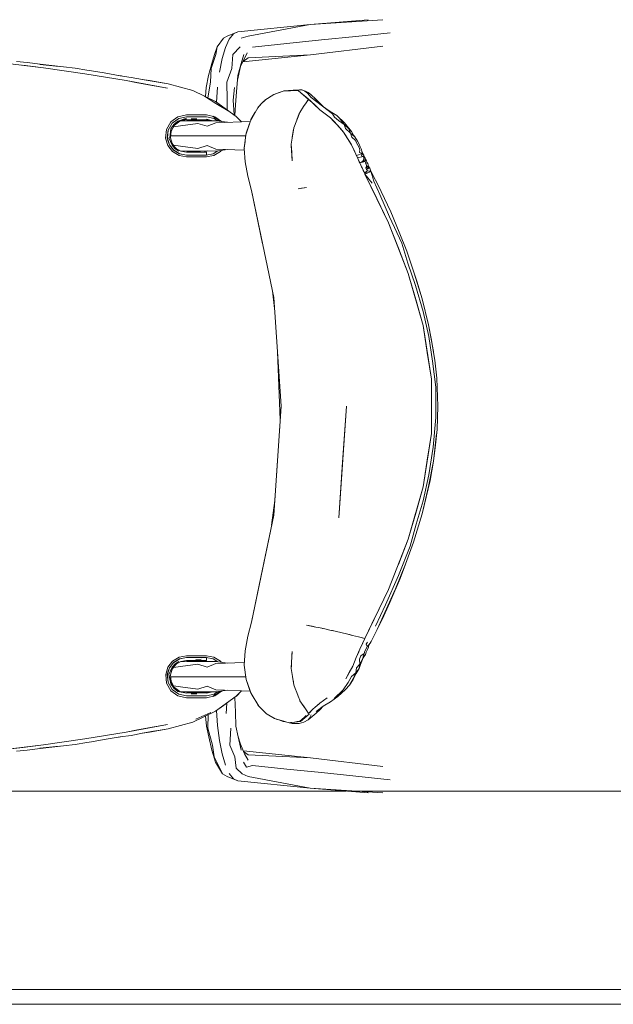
# Model space of a CAD drawing. Header units: millimetres. Extents: x -261 to 187, y -214 to 106.
# Tile 977 of 1056: x -205.665 to -205.262, y 17.782 to 18.452. Entities that reach past the tile are written whole.
import ezdxf

# ---------------------------------------------------------------- set-up
doc = ezdxf.new("R2010")
doc.units = ezdxf.units.MM
doc.header["$LTSCALE"] = 0.005
doc.header["$MEASUREMENT"] = 0
for name, color, linetype, lineweight in [('IFC-Elemento de mobília-Contorno', 9, 'Continuous', 5), ('IFC-Parede padrão-Contorno', 9, 'Continuous', 5), ('IFC-Parede-Contorno', 9, 'Continuous', 5), ('IFC-Viga-Contorno', 9, 'Continuous', 5)]:
    doc.layers.add(name, color=color, linetype=linetype, lineweight=lineweight)

msp = doc.modelspace()

# ---------------------------------------------------------------- linework, layer by layer
at = {"layer": 'IFC-Elemento de mobília-Contorno', "lineweight": 5}
for p, q in [((-205.5172, 18.44345), (-205.46791, 18.44852)), ((-205.51009, 18.44042), (-205.46791, 18.44852)), ((-205.46791, 18.44852), (-205.41856, 18.45169)), ((-205.46791, 18.44852), (-205.42859, 18.45169)), ((-205.52697, 18.43908), (-205.52428, 18.44042)), ((-205.52428, 18.44042), (-205.5172, 18.44345)), ((-205.52293, 18.43841), (-205.52013, 18.44203)), ((-205.52013, 18.44203), (-205.5172, 18.44345)), ((-205.51475, 18.43908), (-205.51009, 18.44042)), ((-205.46029, 18.4379), (-205.43689, 18.44031)), ((-205.43689, 18.44031), (-205.41349, 18.44271)), ((-205.53297, 18.42802), (-205.53124, 18.43322)), ((-205.53214, 18.42795), (-205.53124, 18.43322)), ((-205.53124, 18.43322), (-205.52697, 18.43908)), ((-205.52551, 18.43273), (-205.52293, 18.43841)), ((-205.52042, 18.42795), (-205.5155, 18.43322)), ((-205.5071, 18.43308), (-205.4837, 18.43549)), ((-205.4837, 18.43549), (-205.46029, 18.4379)), ((-205.46777, 18.42779), (-205.41844, 18.43374)), ((-205.53525, 18.41858), (-205.53214, 18.42795)), ((-205.53482, 18.4219), (-205.53297, 18.42802)), ((-205.52776, 18.4252), (-205.52551, 18.43273)), ((-205.52121, 18.41858), (-205.52042, 18.42795)), ((-205.51524, 18.41977), (-205.51068, 18.42912)), ((-205.51476, 18.4219), (-205.51302, 18.42802)), ((-205.51363, 18.42307), (-205.46777, 18.42779)), ((-205.50999, 18.42576), (-205.46777, 18.42779)), ((-205.67746, 18.42241), (-205.64922, 18.419)), ((-205.66769, 18.42326), (-205.66041, 18.42254)), ((-205.66334, 18.4207), (-205.64922, 18.419)), ((-205.66041, 18.42254), (-205.65158, 18.42141)), ((-205.65176, 18.4212), (-205.63856, 18.41982)), ((-205.65159, 18.42141), (-205.64362, 18.42049)), ((-205.65158, 18.42141), (-205.64362, 18.42049)), ((-205.64362, 18.42049), (-205.62768, 18.41865)), ((-205.64362, 18.42049), (-205.63565, 18.41957)), ((-205.63565, 18.41957), (-205.62768, 18.41865)), ((-205.53704, 18.41383), (-205.53482, 18.4219)), ((-205.5296, 18.41611), (-205.52776, 18.4252)), ((-205.51733, 18.41052), (-205.51476, 18.4219)), ((-205.51703, 18.41383), (-205.51476, 18.4219)), ((-205.51349, 18.42335), (-205.50999, 18.42576)), ((-205.64922, 18.419), (-205.62106, 18.41495)), ((-205.63514, 18.41697), (-205.62106, 18.41495)), ((-205.62768, 18.41865), (-205.61977, 18.41734)), ((-205.62106, 18.41495), (-205.60703, 18.41263)), ((-205.62106, 18.41495), (-205.593, 18.4103)), ((-205.61977, 18.41734), (-205.61658, 18.41684)), ((-205.61658, 18.41684), (-205.60791, 18.41546)), ((-205.60791, 18.41546), (-205.59714, 18.41358)), ((-205.59859, 18.41383), (-205.59613, 18.41342)), ((-205.59846, 18.41381), (-205.59626, 18.41344)), ((-205.59714, 18.41358), (-205.58961, 18.41243)), ((-205.53856, 18.40554), (-205.53704, 18.41383)), ((-205.53561, 18.40926), (-205.53525, 18.41858)), ((-205.5246, 18.40926), (-205.52121, 18.41858)), ((-205.51803, 18.40268), (-205.51703, 18.41383)), ((-205.60703, 18.41263), (-205.593, 18.4103)), ((-205.593, 18.4103), (-205.56504, 18.40505)), ((-205.593, 18.4103), (-205.58539, 18.40887)), ((-205.58961, 18.41243), (-205.58194, 18.41107)), ((-205.58539, 18.40887), (-205.57779, 18.40744)), ((-205.58217, 18.41111), (-205.56439, 18.40817)), ((-205.58212, 18.4111), (-205.57721, 18.41029)), ((-205.58194, 18.41107), (-205.57321, 18.40956)), ((-205.57779, 18.40744), (-205.56504, 18.40505)), ((-205.57721, 18.41029), (-205.56439, 18.40817)), ((-205.56439, 18.40817), (-205.54777, 18.40348)), ((-205.56439, 18.40817), (-205.54775, 18.40347)), ((-205.53744, 18.39859), (-205.53561, 18.40926)), ((-205.5246, 18.40926), (-205.52428, 18.39719)), ((-205.54777, 18.40348), (-205.53967, 18.3997)), ((-205.53967, 18.3997), (-205.53217, 18.39478)), ((-205.53967, 18.3997), (-205.5322, 18.396)), ((-205.53906, 18.3994), (-205.53856, 18.40554)), ((-205.53173, 18.39567), (-205.53097, 18.40578)), ((-205.52035, 18.39705), (-205.51947, 18.40554)), ((-205.51881, 18.39377), (-205.51803, 18.40268)), ((-205.49865, 18.3969), (-205.49264, 18.40072)), ((-205.49547, 18.39899), (-205.4926, 18.40079)), ((-205.49264, 18.40072), (-205.48626, 18.40319)), ((-205.4926, 18.40079), (-205.48905, 18.40225)), ((-205.4926, 18.40079), (-205.48947, 18.402)), ((-205.49089, 18.4014), (-205.49023, 18.40171)), ((-205.48947, 18.402), (-205.48628, 18.4032)), ((-205.48947, 18.402), (-205.48633, 18.4032)), ((-205.48905, 18.40225), (-205.48633, 18.4032)), ((-205.48637, 18.40319), (-205.4761, 18.40354)), ((-205.48633, 18.4032), (-205.48574, 18.40341)), ((-205.48633, 18.4032), (-205.48382, 18.40329)), ((-205.48574, 18.40341), (-205.47944, 18.40368)), ((-205.48382, 18.40329), (-205.4813, 18.40337)), ((-205.4813, 18.40337), (-205.47879, 18.40345)), ((-205.48069, 18.40338), (-205.48066, 18.40339)), ((-205.47944, 18.40368), (-205.47526, 18.40411)), ((-205.47879, 18.40345), (-205.47627, 18.40354)), ((-205.4761, 18.40354), (-205.46912, 18.39751)), ((-205.47526, 18.40411), (-205.47358, 18.40395)), ((-205.47417, 18.40187), (-205.47288, 18.40085)), ((-205.47358, 18.40395), (-205.47165, 18.40311)), ((-205.47358, 18.40395), (-205.47121, 18.40303)), ((-205.47288, 18.40085), (-205.47092, 18.39929)), ((-205.47165, 18.40311), (-205.46979, 18.40165)), ((-205.47121, 18.40303), (-205.46934, 18.40209)), ((-205.47092, 18.39929), (-205.46896, 18.39774)), ((-205.46979, 18.40165), (-205.46721, 18.3987)), ((-205.46934, 18.40209), (-205.46754, 18.40086)), ((-205.46754, 18.40086), (-205.46378, 18.39737)), ((-205.5332, 18.39648), (-205.5322, 18.396)), ((-205.5332, 18.39648), (-205.5322, 18.396)), ((-205.5322, 18.396), (-205.51814, 18.38596)), ((-205.53217, 18.39478), (-205.52262, 18.38906)), ((-205.52428, 18.39719), (-205.52426, 18.39033)), ((-205.52035, 18.39705), (-205.5197, 18.38708)), ((-205.51922, 18.38673), (-205.51881, 18.39377)), ((-205.50354, 18.39182), (-205.50147, 18.39424)), ((-205.50323, 18.39226), (-205.50222, 18.39341)), ((-205.50222, 18.39341), (-205.50121, 18.39456)), ((-205.50147, 18.39424), (-205.49852, 18.39698)), ((-205.50121, 18.39456), (-205.49978, 18.39587)), ((-205.49978, 18.39587), (-205.49834, 18.39718)), ((-205.49834, 18.39718), (-205.49547, 18.39899)), ((-205.47505, 18.38861), (-205.47238, 18.39261)), ((-205.47238, 18.39261), (-205.47067, 18.39518)), ((-205.4709, 18.39904), (-205.4705, 18.39896)), ((-205.4709, 18.39904), (-205.4705, 18.39896)), ((-205.47072, 18.39511), (-205.46896, 18.39774)), ((-205.47072, 18.3951), (-205.46915, 18.39753)), ((-205.47014, 18.39599), (-205.47013, 18.39599)), ((-205.46928, 18.39732), (-205.46926, 18.3973)), ((-205.46896, 18.39774), (-205.46537, 18.39429)), ((-205.46896, 18.39774), (-205.46798, 18.3968)), ((-205.46798, 18.3968), (-205.467, 18.39586)), ((-205.46721, 18.3987), (-205.45946, 18.39291)), ((-205.467, 18.39586), (-205.46504, 18.39397)), ((-205.46537, 18.39429), (-205.46129, 18.39037)), ((-205.46527, 18.39856), (-205.45946, 18.39291)), ((-205.46504, 18.39397), (-205.46316, 18.39217)), ((-205.46378, 18.39737), (-205.4589, 18.3925)), ((-205.45946, 18.39291), (-205.45282, 18.38776)), ((-205.45946, 18.39291), (-205.45439, 18.38924)), ((-205.55782, 18.38574), (-205.552, 18.387)), ((-205.552, 18.387), (-205.54862, 18.38699)), ((-205.54862, 18.38699), (-205.54524, 18.38699)), ((-205.54524, 18.38699), (-205.54186, 18.38699)), ((-205.54186, 18.38699), (-205.53849, 18.38699)), ((-205.53849, 18.38699), (-205.53268, 18.38573)), ((-205.53422, 18.38607), (-205.53104, 18.38396)), ((-205.53422, 18.38607), (-205.53371, 18.38573)), ((-205.51814, 18.38596), (-205.51451, 18.38227)), ((-205.50856, 18.38296), (-205.50354, 18.39182)), ((-205.50818, 18.38379), (-205.50596, 18.38759)), ((-205.50596, 18.38759), (-205.50522, 18.38885)), ((-205.50337, 18.39203), (-205.50323, 18.39226)), ((-205.50334, 18.39206), (-205.50323, 18.39226)), ((-205.50334, 18.39206), (-205.50323, 18.39226)), ((-205.47706, 18.38339), (-205.47503, 18.38866)), ((-205.47695, 18.38366), (-205.47538, 18.38795)), ((-205.47585, 18.38666), (-205.4758, 18.38666)), ((-205.47538, 18.38795), (-205.47519, 18.38824)), ((-205.46316, 18.39217), (-205.46129, 18.39037)), ((-205.46129, 18.39037), (-205.45685, 18.38705)), ((-205.45685, 18.38705), (-205.45411, 18.385)), ((-205.45439, 18.38924), (-205.44988, 18.38644)), ((-205.45282, 18.38776), (-205.45133, 18.38552)), ((-205.44988, 18.38644), (-205.44725, 18.38403)), ((-205.44988, 18.38644), (-205.44462, 18.38161)), ((-205.56562, 18.37695), (-205.56261, 18.38222)), ((-205.56451, 18.37662), (-205.56181, 18.38128)), ((-205.56439, 18.3766), (-205.56169, 18.38137)), ((-205.56261, 18.38222), (-205.55782, 18.38574)), ((-205.56256, 18.37751), (-205.56067, 18.38043)), ((-205.56254, 18.376), (-205.56025, 18.37999)), ((-205.56181, 18.38128), (-205.55731, 18.3846)), ((-205.56119, 18.37909), (-205.55869, 18.38159)), ((-205.56089, 18.37888), (-205.55615, 18.37954)), ((-205.56067, 18.38043), (-205.55799, 18.38262)), ((-205.56025, 18.37999), (-205.55654, 18.3827)), ((-205.55869, 18.38159), (-205.55558, 18.38329)), ((-205.55799, 18.38262), (-205.55201, 18.38471)), ((-205.55731, 18.3846), (-205.552, 18.38574)), ((-205.55657, 18.38268), (-205.55175, 18.38301)), ((-205.55654, 18.3827), (-205.55205, 18.38366)), ((-205.55615, 18.37954), (-205.54428, 18.38113)), ((-205.55558, 18.38329), (-205.55201, 18.38471)), ((-205.55558, 18.38329), (-205.55202, 18.38394)), ((-205.55205, 18.38366), (-205.54866, 18.38366)), ((-205.552, 18.38574), (-205.54862, 18.38574)), ((-205.55175, 18.38301), (-205.5426, 18.383)), ((-205.54875, 18.38431), (-205.54488, 18.38428)), ((-205.54866, 18.38366), (-205.54528, 18.38366)), ((-205.54862, 18.38574), (-205.54525, 18.38574)), ((-205.54528, 18.38366), (-205.5419, 18.38366)), ((-205.54525, 18.38574), (-205.54187, 18.38574)), ((-205.54428, 18.38113), (-205.53793, 18.37921)), ((-205.5426, 18.383), (-205.53793, 18.38286)), ((-205.5419, 18.38366), (-205.53852, 18.38366)), ((-205.54187, 18.38574), (-205.53849, 18.38573)), ((-205.53951, 18.38366), (-205.53951, 18.38301)), ((-205.53951, 18.38291), (-205.53951, 18.38301)), ((-205.53852, 18.38366), (-205.53512, 18.38293)), ((-205.5385, 18.38394), (-205.5341, 18.38295)), ((-205.53849, 18.38573), (-205.53318, 18.38458)), ((-205.53842, 18.38301), (-205.53839, 18.38363)), ((-205.53842, 18.38288), (-205.53842, 18.38301)), ((-205.53793, 18.38286), (-205.53193, 18.38301)), ((-205.53793, 18.37921), (-205.53201, 18.38162)), ((-205.5342, 18.38297), (-205.53416, 18.38295)), ((-205.5342, 18.38297), (-205.53411, 18.38295)), ((-205.53371, 18.38573), (-205.53238, 18.38484)), ((-205.53318, 18.38458), (-205.53084, 18.38286)), ((-205.53268, 18.38573), (-205.52828, 18.3825)), ((-205.53238, 18.38484), (-205.53104, 18.38396)), ((-205.5321, 18.38161), (-205.50871, 18.38249)), ((-205.5321, 18.38162), (-205.53201, 18.38162)), ((-205.53193, 18.38301), (-205.52404, 18.38192)), ((-205.53104, 18.38396), (-205.52933, 18.38265)), ((-205.53104, 18.38396), (-205.52977, 18.38298)), ((-205.52977, 18.38298), (-205.52933, 18.38265)), ((-205.51162, 18.37349), (-205.50856, 18.38296)), ((-205.51139, 18.37451), (-205.50939, 18.38041)), ((-205.50939, 18.38041), (-205.50927, 18.38076)), ((-205.50835, 18.38333), (-205.50818, 18.38379)), ((-205.50833, 18.38336), (-205.50818, 18.38379)), ((-205.47907, 18.37818), (-205.47706, 18.38339)), ((-205.45411, 18.385), (-205.44965, 18.38016)), ((-205.45411, 18.385), (-205.45183, 18.38252)), ((-205.45188, 18.38258), (-205.44965, 18.38016)), ((-205.45133, 18.38552), (-205.44861, 18.38307)), ((-205.44965, 18.38016), (-205.44518, 18.37532)), ((-205.44965, 18.38016), (-205.44741, 18.37773)), ((-205.44861, 18.38307), (-205.44473, 18.3805)), ((-205.44831, 18.38492), (-205.44473, 18.3805)), ((-205.44725, 18.38403), (-205.44462, 18.38161)), ((-205.44473, 18.3805), (-205.44156, 18.37756)), ((-205.44473, 18.3805), (-205.44393, 18.37764)), ((-205.44462, 18.38161), (-205.43982, 18.37569)), ((-205.44462, 18.38161), (-205.44222, 18.37865)), ((-205.56619, 18.37114), (-205.56556, 18.37705)), ((-205.56505, 18.37127), (-205.56451, 18.37662)), ((-205.56493, 18.37114), (-205.56439, 18.3766)), ((-205.56491, 18.37264), (-205.56478, 18.37264)), ((-205.5634, 18.37853), (-205.56329, 18.37855)), ((-205.56326, 18.37136), (-205.56256, 18.37751)), ((-205.563, 18.37142), (-205.56254, 18.376)), ((-205.56288, 18.37264), (-205.55203, 18.37264)), ((-205.56265, 18.37619), (-205.56256, 18.37751)), ((-205.55203, 18.37264), (-205.54243, 18.37264)), ((-205.54243, 18.37264), (-205.53708, 18.37264)), ((-205.53708, 18.37264), (-205.52026, 18.37264)), ((-205.52026, 18.37264), (-205.51172, 18.37264)), ((-205.51274, 18.36399), (-205.51162, 18.37349)), ((-205.51146, 18.37397), (-205.51139, 18.37451)), ((-205.51139, 18.37451), (-205.50982, 18.37907)), ((-205.48081, 18.36699), (-205.47994, 18.37258)), ((-205.48008, 18.3717), (-205.47932, 18.37718)), ((-205.47994, 18.37258), (-205.47907, 18.37818)), ((-205.47932, 18.37718), (-205.47915, 18.37764)), ((-205.44741, 18.37773), (-205.44518, 18.37532)), ((-205.44518, 18.37532), (-205.4398, 18.36658)), ((-205.44518, 18.37532), (-205.44384, 18.37313)), ((-205.44393, 18.37764), (-205.4405, 18.3746)), ((-205.44384, 18.37313), (-205.44249, 18.37095)), ((-205.44222, 18.37865), (-205.43982, 18.37569)), ((-205.44156, 18.37756), (-205.4405, 18.3746)), ((-205.4405, 18.3746), (-205.43756, 18.37205)), ((-205.4405, 18.3746), (-205.43963, 18.37177)), ((-205.43982, 18.37569), (-205.43847, 18.37321)), ((-205.43982, 18.37569), (-205.43847, 18.3732)), ((-205.43847, 18.37321), (-205.43756, 18.37205)), ((-205.56619, 18.37114), (-205.56467, 18.36613)), ((-205.56505, 18.37127), (-205.56437, 18.36897)), ((-205.56493, 18.37114), (-205.56356, 18.36667)), ((-205.56467, 18.36613), (-205.56149, 18.36203)), ((-205.56437, 18.36897), (-205.56364, 18.36654)), ((-205.56396, 18.37125), (-205.56172, 18.36626)), ((-205.56371, 18.36678), (-205.56359, 18.36677)), ((-205.56368, 18.36668), (-205.56224, 18.36481)), ((-205.56356, 18.36667), (-205.56062, 18.36287)), ((-205.563, 18.37142), (-205.56184, 18.36759)), ((-205.5624, 18.36835), (-205.56079, 18.36574)), ((-205.56184, 18.36759), (-205.5594, 18.36443)), ((-205.56172, 18.36626), (-205.55977, 18.36396)), ((-205.56092, 18.36639), (-205.55615, 18.36574)), ((-205.54428, 18.36415), (-205.53793, 18.36607)), ((-205.53793, 18.36607), (-205.53201, 18.36366)), ((-205.51272, 18.36478), (-205.5122, 18.36856)), ((-205.48085, 18.36613), (-205.48079, 18.36656)), ((-205.48085, 18.36613), (-205.48019, 18.35563)), ((-205.48081, 18.36699), (-205.4805, 18.36131)), ((-205.47999, 18.37231), (-205.47998, 18.37231)), ((-205.44249, 18.37095), (-205.44115, 18.36876)), ((-205.44115, 18.36876), (-205.4398, 18.36658)), ((-205.4398, 18.36658), (-205.43685, 18.36018)), ((-205.43963, 18.37177), (-205.43739, 18.36984)), ((-205.43756, 18.37205), (-205.43569, 18.36903)), ((-205.43739, 18.36984), (-205.43551, 18.36633)), ((-205.43569, 18.36903), (-205.43464, 18.36709)), ((-205.43551, 18.36633), (-205.43472, 18.36471)), ((-205.43464, 18.36709), (-205.43383, 18.36531)), ((-205.56224, 18.36481), (-205.56079, 18.36293)), ((-205.56149, 18.36203), (-205.55708, 18.35933)), ((-205.56079, 18.36574), (-205.55861, 18.36358)), ((-205.56079, 18.36293), (-205.55675, 18.36047)), ((-205.5607, 18.36287), (-205.56054, 18.36286)), ((-205.56067, 18.36294), (-205.55655, 18.36043)), ((-205.55977, 18.36396), (-205.55727, 18.36229)), ((-205.5594, 18.36443), (-205.55598, 18.36235)), ((-205.55708, 18.35933), (-205.552, 18.35837)), ((-205.55675, 18.36047), (-205.55209, 18.35961)), ((-205.55664, 18.36049), (-205.552, 18.35962)), ((-205.55635, 18.36258), (-205.55175, 18.36227)), ((-205.55615, 18.36574), (-205.54428, 18.36415)), ((-205.55598, 18.36235), (-205.55205, 18.36162)), ((-205.55209, 18.35961), (-205.54871, 18.35961)), ((-205.55205, 18.36162), (-205.54866, 18.36162)), ((-205.552, 18.35962), (-205.54862, 18.35962)), ((-205.55175, 18.36227), (-205.5426, 18.36227)), ((-205.54866, 18.36162), (-205.54528, 18.36162)), ((-205.54862, 18.35962), (-205.54524, 18.35962)), ((-205.54528, 18.36162), (-205.5419, 18.36162)), ((-205.54524, 18.35962), (-205.54186, 18.35962)), ((-205.5426, 18.36227), (-205.53793, 18.36241)), ((-205.5419, 18.36162), (-205.53852, 18.36162)), ((-205.54186, 18.35962), (-205.53848, 18.35962)), ((-205.53951, 18.36162), (-205.53951, 18.36236)), ((-205.53856, 18.3596), (-205.5339, 18.36046)), ((-205.53856, 18.35835), (-205.5334, 18.35933)), ((-205.53855, 18.3596), (-205.53855, 18.35962)), ((-205.53854, 18.36162), (-205.53854, 18.36239)), ((-205.53852, 18.36162), (-205.53851, 18.36146)), ((-205.53851, 18.36146), (-205.53849, 18.36103)), ((-205.53849, 18.36103), (-205.53849, 18.36039)), ((-205.53849, 18.36039), (-205.53848, 18.35962)), ((-205.53793, 18.36241), (-205.53193, 18.36227)), ((-205.5339, 18.36046), (-205.53065, 18.36245)), ((-205.5334, 18.35933), (-205.52898, 18.36204)), ((-205.5321, 18.36156), (-205.5321, 18.36228)), ((-205.53201, 18.36366), (-205.51267, 18.36293)), ((-205.53193, 18.36227), (-205.52404, 18.36336)), ((-205.52898, 18.36204), (-205.52843, 18.36275)), ((-205.51274, 18.36399), (-205.51212, 18.35497)), ((-205.51272, 18.36478), (-205.51269, 18.36439)), ((-205.4805, 18.36131), (-205.48019, 18.35563)), ((-205.43906, 18.36498), (-205.43833, 18.36338)), ((-205.43833, 18.36338), (-205.43759, 18.36178)), ((-205.43759, 18.36178), (-205.43685, 18.36018)), ((-205.43685, 18.36018), (-205.43416, 18.35427)), ((-205.43685, 18.36018), (-205.43646, 18.35934)), ((-205.43646, 18.35934), (-205.43267, 18.36061)), ((-205.43646, 18.35934), (-205.43608, 18.35849)), ((-205.43472, 18.36471), (-205.43408, 18.36317)), ((-205.43447, 18.3613), (-205.43408, 18.36317)), ((-205.43447, 18.3613), (-205.43267, 18.36061)), ((-205.43383, 18.36531), (-205.43296, 18.36348)), ((-205.43305, 18.35919), (-205.43267, 18.36061)), ((-205.43305, 18.35919), (-205.43186, 18.35856)), ((-205.43296, 18.36348), (-205.4327, 18.36206)), ((-205.4327, 18.36206), (-205.43267, 18.36061)), ((-205.4327, 18.36195), (-205.4315, 18.35968)), ((-205.43267, 18.36061), (-205.4315, 18.35968)), ((-205.43186, 18.35856), (-205.4315, 18.35968)), ((-205.4316, 18.35935), (-205.43043, 18.35744)), ((-205.552, 18.35837), (-205.54862, 18.35837)), ((-205.54862, 18.35837), (-205.54524, 18.35837)), ((-205.54524, 18.35837), (-205.54186, 18.35837)), ((-205.54186, 18.35837), (-205.53848, 18.35837)), ((-205.51212, 18.35497), (-205.51026, 18.3452)), ((-205.43608, 18.35849), (-205.43569, 18.35765)), ((-205.43569, 18.35765), (-205.43186, 18.35856)), ((-205.43569, 18.35765), (-205.43531, 18.35681)), ((-205.43531, 18.35681), (-205.43493, 18.35596)), ((-205.43498, 18.35607), (-205.43454, 18.35512)), ((-205.43454, 18.35512), (-205.43416, 18.35427)), ((-205.43416, 18.35427), (-205.43207, 18.35541)), ((-205.43416, 18.35427), (-205.43053, 18.35524)), ((-205.43416, 18.35427), (-205.43346, 18.35274)), ((-205.43416, 18.35427), (-205.43377, 18.35343)), ((-205.43377, 18.35343), (-205.43346, 18.35274)), ((-205.43346, 18.35274), (-205.43105, 18.34746)), ((-205.43346, 18.35274), (-205.433, 18.35174)), ((-205.43207, 18.35541), (-205.43136, 18.35671)), ((-205.43207, 18.35541), (-205.43028, 18.35626)), ((-205.43207, 18.35541), (-205.43053, 18.35524)), ((-205.43186, 18.35856), (-205.43149, 18.35768)), ((-205.43149, 18.35768), (-205.43136, 18.35671)), ((-205.43149, 18.35768), (-205.43043, 18.35744)), ((-205.43136, 18.35671), (-205.43034, 18.35623)), ((-205.43053, 18.35524), (-205.43034, 18.35623)), ((-205.43053, 18.35524), (-205.4304, 18.35434)), ((-205.43043, 18.35744), (-205.43034, 18.35623)), ((-205.4304, 18.35434), (-205.42981, 18.35364)), ((-205.43038, 18.35679), (-205.42963, 18.35568)), ((-205.43034, 18.35623), (-205.42963, 18.35568)), ((-205.42981, 18.35364), (-205.42953, 18.3522)), ((-205.42963, 18.35568), (-205.42932, 18.35487)), ((-205.42932, 18.35487), (-205.42882, 18.35392)), ((-205.42882, 18.35392), (-205.42846, 18.35304)), ((-205.42846, 18.35304), (-205.42819, 18.35217)), ((-205.433, 18.35174), (-205.43262, 18.3509)), ((-205.43262, 18.3509), (-205.43222, 18.35003)), ((-205.43223, 18.35005), (-205.43185, 18.34921)), ((-205.43185, 18.34921), (-205.43146, 18.34836)), ((-205.43146, 18.34836), (-205.431, 18.34734)), ((-205.43105, 18.34746), (-205.42888, 18.34893)), ((-205.43105, 18.34746), (-205.42865, 18.34764)), ((-205.43105, 18.34746), (-205.43069, 18.34667)), ((-205.43105, 18.34746), (-205.43069, 18.34667)), ((-205.43069, 18.34667), (-205.42865, 18.34764)), ((-205.43069, 18.34667), (-205.42908, 18.34743)), ((-205.43069, 18.34667), (-205.42577, 18.34052)), ((-205.43069, 18.34667), (-205.41467, 18.31345)), ((-205.43069, 18.34667), (-205.42268, 18.33007)), ((-205.43011, 18.35101), (-205.42953, 18.3522)), ((-205.43011, 18.35101), (-205.42819, 18.35217)), ((-205.43011, 18.35101), (-205.42955, 18.3498)), ((-205.42955, 18.3498), (-205.42834, 18.35121)), ((-205.42955, 18.3498), (-205.42742, 18.35084)), ((-205.42955, 18.3498), (-205.42888, 18.34893)), ((-205.42953, 18.3522), (-205.42819, 18.35217)), ((-205.42908, 18.34743), (-205.42784, 18.34802)), ((-205.42888, 18.34893), (-205.4266, 18.34861)), ((-205.42865, 18.34764), (-205.4266, 18.34861)), ((-205.42834, 18.35121), (-205.42819, 18.35217)), ((-205.42834, 18.35121), (-205.42742, 18.35084)), ((-205.42825, 18.35183), (-205.42742, 18.35084)), ((-205.42784, 18.34802), (-205.4266, 18.34861)), ((-205.42742, 18.35084), (-205.42719, 18.34997)), ((-205.42719, 18.34997), (-205.4266, 18.34861)), ((-205.4266, 18.34861), (-205.42461, 18.34196)), ((-205.4266, 18.34861), (-205.42062, 18.33689)), ((-205.51026, 18.3452), (-205.50785, 18.33555)), ((-205.42461, 18.34196), (-205.42058, 18.33283)), ((-205.50785, 18.33555), (-205.49271, 18.26289)), ((-205.50785, 18.33555), (-205.50028, 18.29922)), ((-205.47602, 18.33667), (-205.47046, 18.33762)), ((-205.47602, 18.33667), (-205.47386, 18.33704)), ((-205.47386, 18.33704), (-205.47046, 18.33762)), ((-205.42062, 18.33689), (-205.41961, 18.33482)), ((-205.42058, 18.33283), (-205.41403, 18.31773)), ((-205.41961, 18.33482), (-205.41319, 18.32108)), ((-205.42268, 18.33007), (-205.41467, 18.31345)), ((-205.41319, 18.32108), (-205.40733, 18.30731)), ((-205.41467, 18.31345), (-205.40124, 18.2791)), ((-205.41467, 18.31345), (-205.40796, 18.29628)), ((-205.41403, 18.31773), (-205.40563, 18.29963)), ((-205.40733, 18.30731), (-205.4022, 18.29433)), ((-205.40563, 18.29963), (-205.40161, 18.2862)), ((-205.40796, 18.29628), (-205.40124, 18.2791)), ((-205.4022, 18.29433), (-205.39541, 18.27398)), ((-205.40161, 18.2862), (-205.39628, 18.27098)), ((-205.40124, 18.2791), (-205.39113, 18.24364)), ((-205.40124, 18.2791), (-205.39618, 18.26137)), ((-205.39748, 18.28003), (-205.39179, 18.26185)), ((-205.39541, 18.27398), (-205.39179, 18.26185)), ((-205.49363, 18.26731), (-205.49219, 18.25534)), ((-205.39628, 18.27098), (-205.391, 18.25322)), ((-205.49271, 18.26289), (-205.49017, 18.22584)), ((-205.49271, 18.26289), (-205.48763, 18.18879)), ((-205.39618, 18.26137), (-205.39113, 18.24364)), ((-205.39179, 18.26185), (-205.38747, 18.24414)), ((-205.391, 18.25322), (-205.38715, 18.23634)), ((-205.39113, 18.24364), (-205.38543, 18.20721)), ((-205.39113, 18.24364), (-205.3897, 18.23453)), ((-205.38747, 18.24414), (-205.38415, 18.22603)), ((-205.38747, 18.24414), (-205.38563, 18.23481)), ((-205.3897, 18.23453), (-205.38828, 18.22543)), ((-205.38715, 18.23634), (-205.38465, 18.21958)), ((-205.38563, 18.23481), (-205.38306, 18.22027)), ((-205.49017, 18.22584), (-205.48826, 18.17958)), ((-205.49017, 18.22584), (-205.48763, 18.18879)), ((-205.38828, 18.22543), (-205.38543, 18.20721)), ((-205.38465, 18.21958), (-205.38247, 18.20171)), ((-205.38306, 18.22027), (-205.38176, 18.20792)), ((-205.38543, 18.17036), (-205.38543, 18.20721)), ((-205.38176, 18.20792), (-205.38102, 18.18878)), ((-205.38254, 18.18127), (-205.38247, 18.20171)), ((-205.49271, 18.11468), (-205.48763, 18.18879)), ((-205.49017, 18.15173), (-205.48763, 18.18879)), ((-205.44853, 18.11301), (-205.44333, 18.18879)), ((-205.44593, 18.1509), (-205.44333, 18.18879)), ((-205.38155, 18.17293), (-205.38102, 18.18878)), ((-205.38426, 18.16095), (-205.38254, 18.18127)), ((-205.38299, 18.16052), (-205.38155, 18.17293)), ((-205.39114, 18.13394), (-205.38543, 18.17036)), ((-205.38829, 18.15215), (-205.38543, 18.17036)), ((-205.38415, 18.15151), (-205.38195, 18.17001)), ((-205.38719, 18.14226), (-205.38426, 18.16095)), ((-205.38415, 18.15151), (-205.38299, 18.16052)), ((-205.49271, 18.11468), (-205.49017, 18.15173)), ((-205.39114, 18.13394), (-205.38829, 18.15215)), ((-205.44853, 18.11301), (-205.44593, 18.1509)), ((-205.38738, 18.13434), (-205.38415, 18.15151)), ((-205.38641, 18.13827), (-205.38415, 18.15151)), ((-205.3918, 18.11575), (-205.38641, 18.13827)), ((-205.39101, 18.1244), (-205.38719, 18.14226)), ((-205.40127, 18.09848), (-205.39114, 18.13394)), ((-205.3962, 18.11621), (-205.39114, 18.13394)), ((-205.3918, 18.11575), (-205.38738, 18.13434)), ((-205.49412, 18.10789), (-205.49203, 18.12464)), ((-205.39577, 18.10874), (-205.39101, 18.1244)), ((-205.50785, 18.04202), (-205.49271, 18.11468)), ((-205.50148, 18.07258), (-205.49271, 18.11468)), ((-205.40127, 18.09848), (-205.3962, 18.11621)), ((-205.39758, 18.09644), (-205.3918, 18.11575)), ((-205.39992, 18.09379), (-205.39577, 18.10874)), ((-205.4147, 18.06413), (-205.40127, 18.09848)), ((-205.40798, 18.08131), (-205.40127, 18.09848)), ((-205.40785, 18.07375), (-205.39992, 18.09379)), ((-205.40302, 18.08143), (-205.39758, 18.09644)), ((-205.40984, 18.06471), (-205.40302, 18.08143)), ((-205.40684, 18.0718), (-205.40302, 18.08143)), ((-205.50785, 18.04202), (-205.50148, 18.07258)), ((-205.41681, 18.05385), (-205.40785, 18.07375)), ((-205.41373, 18.05535), (-205.40684, 18.0718)), ((-205.41713, 18.04862), (-205.40984, 18.06471)), ((-205.43071, 18.03091), (-205.4147, 18.06413)), ((-205.42118, 18.05068), (-205.4147, 18.06413)), ((-205.42343, 18.03925), (-205.41681, 18.05385)), ((-205.41905, 18.04384), (-205.41373, 18.05535)), ((-205.42594, 18.04079), (-205.42118, 18.05068)), ((-205.42241, 18.03692), (-205.41713, 18.04862)), ((-205.51026, 18.03238), (-205.50785, 18.04202)), ((-205.47046, 18.03995), (-205.46401, 18.03871)), ((-205.47046, 18.03995), (-205.46652, 18.03919)), ((-205.46652, 18.03919), (-205.46401, 18.03871)), ((-205.46401, 18.03871), (-205.46103, 18.0381)), ((-205.46401, 18.03871), (-205.46252, 18.03841)), ((-205.46252, 18.03841), (-205.46103, 18.0381)), ((-205.46103, 18.0381), (-205.45785, 18.03741)), ((-205.45944, 18.03776), (-205.45785, 18.03741)), ((-205.43071, 18.03091), (-205.42594, 18.04079)), ((-205.42241, 18.03692), (-205.41905, 18.04384)), ((-205.51212, 18.0226), (-205.51026, 18.03238)), ((-205.45785, 18.03741), (-205.45446, 18.03667)), ((-205.45785, 18.03741), (-205.45615, 18.03704)), ((-205.45615, 18.03704), (-205.45446, 18.03667)), ((-205.45446, 18.03667), (-205.45089, 18.03585)), ((-205.45446, 18.03667), (-205.45268, 18.03626)), ((-205.45268, 18.03626), (-205.45089, 18.03585)), ((-205.45089, 18.03585), (-205.44714, 18.03497)), ((-205.45089, 18.03585), (-205.44902, 18.03541)), ((-205.44902, 18.03541), (-205.44714, 18.03497)), ((-205.44714, 18.03497), (-205.44324, 18.03404)), ((-205.44714, 18.03497), (-205.44519, 18.0345)), ((-205.44519, 18.0345), (-205.44324, 18.03404)), ((-205.44324, 18.03404), (-205.43919, 18.03305)), ((-205.44324, 18.03404), (-205.44122, 18.03354)), ((-205.44122, 18.03354), (-205.43919, 18.03305)), ((-205.43919, 18.03305), (-205.43501, 18.032)), ((-205.43919, 18.03305), (-205.4371, 18.03252)), ((-205.4371, 18.03252), (-205.43501, 18.032)), ((-205.43501, 18.032), (-205.43071, 18.03091)), ((-205.43501, 18.032), (-205.4333, 18.03156)), ((-205.4333, 18.03156), (-205.43071, 18.03091)), ((-205.42637, 18.02883), (-205.42241, 18.03692)), ((-205.43416, 18.0236), (-205.43071, 18.03091)), ((-205.43416, 18.0236), (-205.43312, 18.02581)), ((-205.43312, 18.02581), (-205.43208, 18.02802)), ((-205.43208, 18.02802), (-205.43139, 18.02946)), ((-205.43139, 18.02946), (-205.43071, 18.03091)), ((-205.42988, 18.02704), (-205.42898, 18.0283)), ((-205.42988, 18.02704), (-205.4291, 18.02537)), ((-205.42982, 18.02382), (-205.4291, 18.02537)), ((-205.4291, 18.02537), (-205.42801, 18.02653)), ((-205.42892, 18.02341), (-205.42819, 18.02503)), ((-205.42819, 18.02503), (-205.42801, 18.02653)), ((-205.42801, 18.02653), (-205.42703, 18.02763)), ((-205.42703, 18.02763), (-205.42637, 18.02883)), ((-205.5615, 18.01554), (-205.55708, 18.01825)), ((-205.55708, 18.01825), (-205.552, 18.01921)), ((-205.55675, 18.01711), (-205.55209, 18.01797)), ((-205.55664, 18.01709), (-205.552, 18.01796)), ((-205.55209, 18.01797), (-205.54871, 18.01797)), ((-205.552, 18.01921), (-205.54862, 18.01921)), ((-205.552, 18.01796), (-205.54862, 18.01796)), ((-205.54862, 18.01921), (-205.54524, 18.01921)), ((-205.54862, 18.01796), (-205.54524, 18.01796)), ((-205.54524, 18.01921), (-205.54186, 18.01921)), ((-205.54524, 18.01796), (-205.54186, 18.01795)), ((-205.54186, 18.01921), (-205.53848, 18.01921)), ((-205.54186, 18.01795), (-205.53848, 18.01795)), ((-205.53856, 18.01797), (-205.5339, 18.01711)), ((-205.53855, 18.01797), (-205.53855, 18.01795)), ((-205.53849, 18.01719), (-205.53848, 18.01795)), ((-205.53848, 18.01921), (-205.5334, 18.01825)), ((-205.5334, 18.01825), (-205.52899, 18.01554)), ((-205.51272, 18.01281), (-205.51212, 18.0226)), ((-205.48082, 18.01072), (-205.48019, 18.02195)), ((-205.48045, 18.01726), (-205.48032, 18.01961)), ((-205.48032, 18.01961), (-205.48019, 18.02195)), ((-205.43897, 18.01213), (-205.43657, 18.01787)), ((-205.43777, 18.01499), (-205.43657, 18.01787)), ((-205.43657, 18.01787), (-205.43416, 18.0236)), ((-205.43657, 18.01787), (-205.43537, 18.02073)), ((-205.43537, 18.02073), (-205.43416, 18.0236)), ((-205.43442, 18.01678), (-205.43357, 18.0192)), ((-205.43362, 18.0133), (-205.43186, 18.01773)), ((-205.43357, 18.0192), (-205.43123, 18.0206)), ((-205.43274, 18.01553), (-205.43186, 18.01773)), ((-205.43217, 18.01741), (-205.43123, 18.0206)), ((-205.43186, 18.01773), (-205.43042, 18.02002)), ((-205.43123, 18.0206), (-205.43075, 18.02235)), ((-205.43075, 18.02235), (-205.42982, 18.02382)), ((-205.43042, 18.02002), (-205.42978, 18.02166)), ((-205.42978, 18.02166), (-205.42892, 18.02341)), ((-205.56618, 18.00651), (-205.56467, 18.01144)), ((-205.56493, 18.00644), (-205.56352, 18.01105)), ((-205.56467, 18.01144), (-205.5615, 18.01554)), ((-205.56437, 18.0086), (-205.56364, 18.01103)), ((-205.56396, 18.00632), (-205.56172, 18.01132)), ((-205.56368, 18.01089), (-205.56224, 18.01277)), ((-205.56356, 18.0109), (-205.56062, 18.01471)), ((-205.5624, 18.00923), (-205.56079, 18.01184)), ((-205.56224, 18.01277), (-205.56079, 18.01465)), ((-205.56184, 18.00998), (-205.55938, 18.01317)), ((-205.56172, 18.01132), (-205.55977, 18.01361)), ((-205.56092, 18.01118), (-205.55615, 18.01184)), ((-205.56079, 18.01465), (-205.55675, 18.01711)), ((-205.56079, 18.01184), (-205.55862, 18.014)), ((-205.5607, 18.0147), (-205.56055, 18.01471)), ((-205.56067, 18.01464), (-205.55664, 18.01709)), ((-205.55977, 18.01361), (-205.55728, 18.01528)), ((-205.5594, 18.01315), (-205.55598, 18.01523)), ((-205.55636, 18.01499), (-205.55175, 18.01531)), ((-205.55615, 18.01184), (-205.54428, 18.01342)), ((-205.55598, 18.01523), (-205.55205, 18.01596)), ((-205.55205, 18.01596), (-205.54866, 18.01596)), ((-205.55175, 18.01531), (-205.5426, 18.01531)), ((-205.54866, 18.01596), (-205.54528, 18.01596)), ((-205.54563, 18.01654), (-205.54206, 18.01684)), ((-205.54528, 18.01596), (-205.5419, 18.01596)), ((-205.54428, 18.01342), (-205.53793, 18.01151)), ((-205.5426, 18.01531), (-205.53793, 18.01516)), ((-205.5419, 18.01596), (-205.53852, 18.01596)), ((-205.53951, 18.01521), (-205.53951, 18.01596)), ((-205.53854, 18.01596), (-205.53854, 18.01518)), ((-205.53852, 18.01596), (-205.53851, 18.01611)), ((-205.53851, 18.01611), (-205.53849, 18.01654)), ((-205.53849, 18.01654), (-205.53849, 18.01719)), ((-205.53793, 18.01516), (-205.53193, 18.01531)), ((-205.53793, 18.01151), (-205.53201, 18.01392)), ((-205.5339, 18.01711), (-205.53065, 18.01513)), ((-205.5321, 18.0153), (-205.5321, 18.01601)), ((-205.5321, 18.01533), (-205.52404, 18.01422)), ((-205.5321, 18.01391), (-205.5126, 18.01465)), ((-205.52899, 18.01554), (-205.52843, 18.01482)), ((-205.51272, 18.01281), (-205.51139, 18.00308)), ((-205.48081, 18.0106), (-205.48072, 18.01226)), ((-205.48072, 18.01226), (-205.48063, 18.01393)), ((-205.48063, 18.01393), (-205.48054, 18.0156)), ((-205.48054, 18.0156), (-205.48045, 18.01726)), ((-205.44373, 18.0035), (-205.43897, 18.01213)), ((-205.44135, 18.00782), (-205.43897, 18.01213)), ((-205.43897, 18.01213), (-205.43777, 18.01499)), ((-205.43687, 18.00748), (-205.43643, 18.01104)), ((-205.43643, 18.01104), (-205.43406, 18.01354)), ((-205.43455, 18.0106), (-205.43406, 18.01354)), ((-205.43455, 18.0106), (-205.43362, 18.01332)), ((-205.43442, 18.01678), (-205.43406, 18.01354)), ((-205.43406, 18.01354), (-205.43217, 18.01741)), ((-205.43362, 18.01332), (-205.43274, 18.01553)), ((-205.56618, 18.00651), (-205.56555, 18.00051)), ((-205.56505, 18.00631), (-205.56437, 18.0086)), ((-205.56505, 18.00631), (-205.56451, 18.00096)), ((-205.56493, 18.00644), (-205.56439, 18.00097)), ((-205.56492, 18.00494), (-205.56478, 18.00494)), ((-205.56396, 18.00632), (-205.56256, 18.00007)), ((-205.56396, 18.00632), (-205.563, 18.00257)), ((-205.56371, 18.01079), (-205.56359, 18.01081)), ((-205.563, 18.00615), (-205.56184, 18.00998)), ((-205.563, 18.00615), (-205.56254, 18.00157)), ((-205.56288, 18.00494), (-205.55203, 18.00494)), ((-205.55203, 18.00494), (-205.54243, 18.00494)), ((-205.54243, 18.00494), (-205.53708, 18.00494)), ((-205.53708, 18.00494), (-205.52026, 18.00494)), ((-205.52026, 18.00494), (-205.51165, 18.00494)), ((-205.48081, 18.0106), (-205.48038, 18.00781)), ((-205.48038, 18.00781), (-205.47994, 18.00501)), ((-205.47994, 18.00501), (-205.47951, 18.00222)), ((-205.44373, 18.0035), (-205.44135, 18.00782)), ((-205.44208, 18.00097), (-205.43975, 18.00508)), ((-205.43975, 18.00508), (-205.43687, 18.00748)), ((-205.43877, 18.00295), (-205.43663, 18.00704)), ((-205.43877, 18.00295), (-205.43663, 18.00703)), ((-205.43864, 18.00347), (-205.43687, 18.00748)), ((-205.43687, 18.00748), (-205.43455, 18.0106)), ((-205.43663, 18.00703), (-205.43455, 18.0106)), ((-205.56555, 18.00051), (-205.56257, 17.9953)), ((-205.56451, 18.00096), (-205.56181, 17.99629)), ((-205.56439, 18.00097), (-205.56169, 17.99621)), ((-205.5634, 17.99904), (-205.56328, 17.99902)), ((-205.563, 18.00257), (-205.56165, 17.99929)), ((-205.56256, 18.00007), (-205.56067, 17.99714)), ((-205.56254, 18.00157), (-205.56018, 17.99745)), ((-205.56165, 17.99929), (-205.55942, 17.99651)), ((-205.56089, 17.99869), (-205.55615, 17.99804)), ((-205.56025, 17.99759), (-205.55654, 17.99488)), ((-205.55615, 17.99804), (-205.54428, 17.99645)), ((-205.54428, 17.99645), (-205.53793, 17.99837)), ((-205.53793, 17.99837), (-205.53201, 17.99596)), ((-205.51139, 18.00308), (-205.50819, 17.99381)), ((-205.51139, 18.00308), (-205.50954, 17.99767)), ((-205.51139, 18.00308), (-205.50806, 17.99351)), ((-205.50954, 17.99767), (-205.50819, 17.99381)), ((-205.47958, 18.00268), (-205.47908, 17.99942)), ((-205.47951, 18.00222), (-205.47908, 17.99942)), ((-205.47908, 17.99942), (-205.47807, 17.99682)), ((-205.44546, 17.99598), (-205.44208, 18.00097)), ((-205.44382, 17.99621), (-205.44129, 17.99915)), ((-205.44129, 17.99915), (-205.43864, 18.00347)), ((-205.44129, 17.99915), (-205.43877, 18.00295)), ((-205.5626, 17.99535), (-205.55781, 17.99183)), ((-205.56181, 17.99629), (-205.5618, 17.99629)), ((-205.56169, 17.99621), (-205.55731, 17.99297)), ((-205.56067, 17.99714), (-205.55799, 17.99496)), ((-205.55799, 17.99496), (-205.55202, 17.99363)), ((-205.55799, 17.99496), (-205.55671, 17.99476)), ((-205.55781, 17.99183), (-205.552, 17.99058)), ((-205.55731, 17.99297), (-205.552, 17.99183)), ((-205.55664, 17.9949), (-205.55205, 17.99392)), ((-205.55656, 17.99489), (-205.55175, 17.99457)), ((-205.55205, 17.99392), (-205.54866, 17.99392)), ((-205.552, 17.99183), (-205.54862, 17.99183)), ((-205.55175, 17.99457), (-205.5426, 17.99457)), ((-205.54875, 17.99333), (-205.54488, 17.9933)), ((-205.54866, 17.99392), (-205.54528, 17.99392)), ((-205.54862, 17.99183), (-205.54525, 17.99184)), ((-205.54528, 17.99392), (-205.5419, 17.99392)), ((-205.54525, 17.99184), (-205.54187, 17.99184)), ((-205.5426, 17.99457), (-205.53793, 17.99472)), ((-205.5419, 17.99392), (-205.53852, 17.99392)), ((-205.54187, 17.99184), (-205.53849, 17.99184)), ((-205.53951, 17.99457), (-205.53951, 17.99467)), ((-205.53951, 17.99392), (-205.53951, 17.99457)), ((-205.53852, 17.99392), (-205.53511, 17.99465)), ((-205.5385, 17.99363), (-205.5341, 17.99462)), ((-205.53849, 17.99184), (-205.53318, 17.99299)), ((-205.53849, 17.99059), (-205.53267, 17.99185)), ((-205.53843, 17.9947), (-205.53837, 17.99395)), ((-205.53842, 17.9947), (-205.53842, 17.99457)), ((-205.53793, 17.99472), (-205.53193, 17.99457)), ((-205.5342, 17.99152), (-205.53371, 17.99184)), ((-205.53415, 17.99153), (-205.53102, 17.99359)), ((-205.53371, 17.99184), (-205.53238, 17.99273)), ((-205.53318, 17.99299), (-205.53084, 17.99472)), ((-205.53267, 17.99185), (-205.52828, 17.99507)), ((-205.53238, 17.99273), (-205.53102, 17.99359)), ((-205.5322, 17.98157), (-205.51814, 17.99161)), ((-205.53206, 17.99293), (-205.53206, 17.99291)), ((-205.53201, 17.99596), (-205.50864, 17.99508)), ((-205.53193, 17.99457), (-205.52404, 17.99566)), ((-205.53102, 17.99359), (-205.52926, 17.99494)), ((-205.53102, 17.99359), (-205.52977, 17.99459)), ((-205.5298, 17.99457), (-205.52933, 17.99493)), ((-205.51814, 17.99161), (-205.51451, 17.9953)), ((-205.5181, 17.99165), (-205.51451, 17.9953)), ((-205.50806, 17.99351), (-205.50294, 17.98492)), ((-205.47807, 17.99682), (-205.47707, 17.99421)), ((-205.47707, 17.99421), (-205.47607, 17.9916)), ((-205.47607, 17.9916), (-205.47503, 17.98891)), ((-205.45414, 17.98786), (-205.4492, 17.99137)), ((-205.45172, 17.99012), (-205.44546, 17.99598)), ((-205.4492, 17.99137), (-205.44382, 17.99621)), ((-205.552, 17.99058), (-205.54862, 17.99059)), ((-205.54862, 17.99059), (-205.54524, 17.99059)), ((-205.54524, 17.99059), (-205.54186, 17.99059)), ((-205.54186, 17.99059), (-205.53849, 17.99059)), ((-205.5322, 17.98157), (-205.52462, 17.98699)), ((-205.52498, 17.98), (-205.52462, 17.98698)), ((-205.51923, 17.99084), (-205.51865, 17.98081)), ((-205.50617, 17.99034), (-205.50603, 17.99011)), ((-205.50603, 17.99011), (-205.50325, 17.98534)), ((-205.5037, 17.98621), (-205.50325, 17.98534)), ((-205.5037, 17.98619), (-205.50325, 17.98534)), ((-205.50325, 17.98534), (-205.49751, 17.97977)), ((-205.50294, 17.98492), (-205.49752, 17.97978)), ((-205.47507, 17.989), (-205.47418, 17.98767)), ((-205.47494, 17.98881), (-205.47486, 17.98862)), ((-205.47486, 17.98862), (-205.47169, 17.98393)), ((-205.47418, 17.98767), (-205.4733, 17.98634)), ((-205.4733, 17.98634), (-205.47242, 17.98501)), ((-205.47242, 17.98501), (-205.47153, 17.98368)), ((-205.46614, 17.98285), (-205.46125, 17.98696)), ((-205.46386, 17.98128), (-205.45905, 17.98477)), ((-205.4637, 17.98491), (-205.46125, 17.98696)), ((-205.46125, 17.98696), (-205.45631, 17.99048)), ((-205.46125, 17.98696), (-205.45878, 17.98872)), ((-205.46103, 17.9827), (-205.45902, 17.98478)), ((-205.45905, 17.98477), (-205.45414, 17.98786)), ((-205.45878, 17.98872), (-205.45631, 17.99048)), ((-205.54777, 17.9741), (-205.5322, 17.98157)), ((-205.54575, 17.97595), (-205.5354, 17.98065)), ((-205.539, 17.97831), (-205.53832, 17.97128)), ((-205.53754, 17.96993), (-205.53722, 17.97916)), ((-205.53173, 17.9819), (-205.53097, 17.97179)), ((-205.51865, 17.98081), (-205.51837, 17.97128)), ((-205.49751, 17.97977), (-205.49716, 17.97943)), ((-205.49751, 17.97977), (-205.49238, 17.97668)), ((-205.49716, 17.97943), (-205.49209, 17.97648)), ((-205.4746, 17.97452), (-205.46868, 17.97949)), ((-205.47212, 17.97711), (-205.47056, 17.97849)), ((-205.47153, 17.98368), (-205.47026, 17.98178)), ((-205.47026, 17.98178), (-205.46899, 17.97986)), ((-205.46929, 17.97548), (-205.46652, 17.97776)), ((-205.46903, 17.97983), (-205.46899, 17.97986)), ((-205.46899, 17.97986), (-205.46614, 17.98285)), ((-205.46899, 17.97986), (-205.4678, 17.98112)), ((-205.46895, 17.9799), (-205.46868, 17.97949)), ((-205.4684, 17.97666), (-205.46724, 17.97891)), ((-205.4678, 17.98112), (-205.46697, 17.98199)), ((-205.46697, 17.98199), (-205.46614, 17.98285)), ((-205.46652, 17.97776), (-205.4638, 17.98023)), ((-205.4638, 17.98023), (-205.46103, 17.9827)), ((-205.593, 17.96728), (-205.56504, 17.97252)), ((-205.57779, 17.97013), (-205.56504, 17.97252)), ((-205.56439, 17.96941), (-205.54777, 17.9741)), ((-205.53832, 17.97128), (-205.53688, 17.96402)), ((-205.53097, 17.97179), (-205.5296, 17.96147)), ((-205.51837, 17.97128), (-205.51681, 17.96402)), ((-205.49238, 17.97668), (-205.49228, 17.97665)), ((-205.49238, 17.97668), (-205.49224, 17.97663)), ((-205.49209, 17.97648), (-205.48215, 17.97357)), ((-205.49098, 17.97615), (-205.48929, 17.97552)), ((-205.48929, 17.97552), (-205.48637, 17.97437)), ((-205.48734, 17.97513), (-205.4823, 17.97358)), ((-205.48637, 17.97437), (-205.48471, 17.97432)), ((-205.4823, 17.97358), (-205.48013, 17.97308)), ((-205.48215, 17.97357), (-205.4746, 17.97452)), ((-205.48122, 17.97374), (-205.47862, 17.97411)), ((-205.48013, 17.97308), (-205.47725, 17.97303)), ((-205.47862, 17.97411), (-205.47677, 17.97437)), ((-205.47725, 17.97303), (-205.4753, 17.97316)), ((-205.47677, 17.97437), (-205.47493, 17.97464)), ((-205.4753, 17.97316), (-205.4722, 17.97402)), ((-205.47493, 17.97464), (-205.47212, 17.97711)), ((-205.4722, 17.97402), (-205.46929, 17.97548)), ((-205.46929, 17.97548), (-205.4684, 17.97666)), ((-205.62106, 17.96262), (-205.593, 17.96728)), ((-205.62106, 17.96262), (-205.60703, 17.96495)), ((-205.60703, 17.96495), (-205.593, 17.96728)), ((-205.59714, 17.96399), (-205.58971, 17.96504)), ((-205.593, 17.96728), (-205.58539, 17.9687)), ((-205.58971, 17.96504), (-205.58194, 17.9665)), ((-205.58539, 17.9687), (-205.57779, 17.97013)), ((-205.58205, 17.96648), (-205.56439, 17.96941)), ((-205.58203, 17.96649), (-205.57721, 17.96729)), ((-205.58194, 17.9665), (-205.57321, 17.96801)), ((-205.57721, 17.96729), (-205.56439, 17.96941)), ((-205.53754, 17.96993), (-205.53428, 17.95829)), ((-205.52255, 17.95829), (-205.5218, 17.96993)), ((-205.67746, 17.95516), (-205.64922, 17.95858)), ((-205.66334, 17.95687), (-205.64922, 17.95858)), ((-205.65165, 17.95639), (-205.63855, 17.95775)), ((-205.64922, 17.95858), (-205.62106, 17.96262)), ((-205.64362, 17.95709), (-205.62768, 17.95892)), ((-205.64362, 17.95709), (-205.63565, 17.95801)), ((-205.63565, 17.95801), (-205.62768, 17.95892)), ((-205.63514, 17.9606), (-205.62106, 17.96262)), ((-205.62768, 17.95892), (-205.61976, 17.96024)), ((-205.62768, 17.95892), (-205.61977, 17.96024)), ((-205.61977, 17.96024), (-205.61658, 17.96073)), ((-205.61658, 17.96073), (-205.60791, 17.96212)), ((-205.60791, 17.96212), (-205.59714, 17.96399)), ((-205.59806, 17.96383), (-205.59681, 17.96404)), ((-205.59791, 17.96386), (-205.59687, 17.96403)), ((-205.53688, 17.96402), (-205.53487, 17.95492)), ((-205.53428, 17.95829), (-205.53312, 17.95032)), ((-205.5296, 17.96147), (-205.52776, 17.95237)), ((-205.52255, 17.95829), (-205.51907, 17.95032)), ((-205.51681, 17.96402), (-205.51486, 17.95492)), ((-205.51681, 17.96402), (-205.51533, 17.95915)), ((-205.51533, 17.95915), (-205.51249, 17.95243)), ((-205.67746, 17.95516), (-205.66334, 17.95687)), ((-205.66753, 17.95433), (-205.66041, 17.95504)), ((-205.66041, 17.95504), (-205.65158, 17.95617)), ((-205.65159, 17.95617), (-205.64362, 17.95709)), ((-205.65158, 17.95617), (-205.64362, 17.95709)), ((-205.53487, 17.95492), (-205.53237, 17.94689)), ((-205.52776, 17.95237), (-205.52551, 17.94485)), ((-205.51335, 17.95447), (-205.46777, 17.94979)), ((-205.51319, 17.9541), (-205.50999, 17.95182)), ((-205.51249, 17.95243), (-205.51002, 17.94813)), ((-205.50999, 17.95182), (-205.46777, 17.94979)), ((-205.53312, 17.95032), (-205.52929, 17.94269)), ((-205.53237, 17.94689), (-205.52746, 17.93891)), ((-205.51907, 17.95032), (-205.51828, 17.94269)), ((-205.51327, 17.94689), (-205.5112, 17.94339)), ((-205.5112, 17.94339), (-205.5071, 17.94449)), ((-205.5071, 17.94449), (-205.4837, 17.94208)), ((-205.46777, 17.94979), (-205.41844, 17.94384)), ((-205.52929, 17.94269), (-205.52746, 17.93891)), ((-205.52746, 17.93891), (-205.52428, 17.93716)), ((-205.52293, 17.93917), (-205.52013, 17.93555)), ((-205.51828, 17.94269), (-205.51406, 17.93891)), ((-205.51406, 17.93891), (-205.51009, 17.93716)), ((-205.4837, 17.94208), (-205.46029, 17.93967)), ((-205.46029, 17.93967), (-205.43689, 17.93727)), ((-205.52428, 17.93716), (-205.5172, 17.93412)), ((-205.52013, 17.93555), (-205.5172, 17.93412)), ((-205.5172, 17.93412), (-205.46791, 17.92905)), ((-205.51009, 17.93716), (-205.46791, 17.92905)), ((-205.43689, 17.93727), (-205.41349, 17.93486)), ((-205.46791, 17.92905), (-205.41856, 17.92588)), ((-205.46791, 17.92905), (-205.42859, 17.92588))]:
    msp.add_line(p, q, dxfattribs=at)
at = {"layer": 'IFC-Parede padrão-Contorno', "lineweight": 5}
msp.add_line((-206.95251, 17.79216), (-204.9181, 17.79216), dxfattribs=at)
at = {"layer": 'IFC-Parede-Contorno', "lineweight": 5}
msp.add_line((-206.44983, 17.78214), (-204.66627, 17.78214), dxfattribs=at)
at = {"layer": 'IFC-Viga-Contorno', "lineweight": 5}
for p, q in [((-206.13465, 17.92708), (-205.44346, 17.92708)), ((-205.43722, 17.92708), (-204.92812, 17.92708))]:
    msp.add_line(p, q, dxfattribs=at)

doc.saveas('drawing.dxf')
